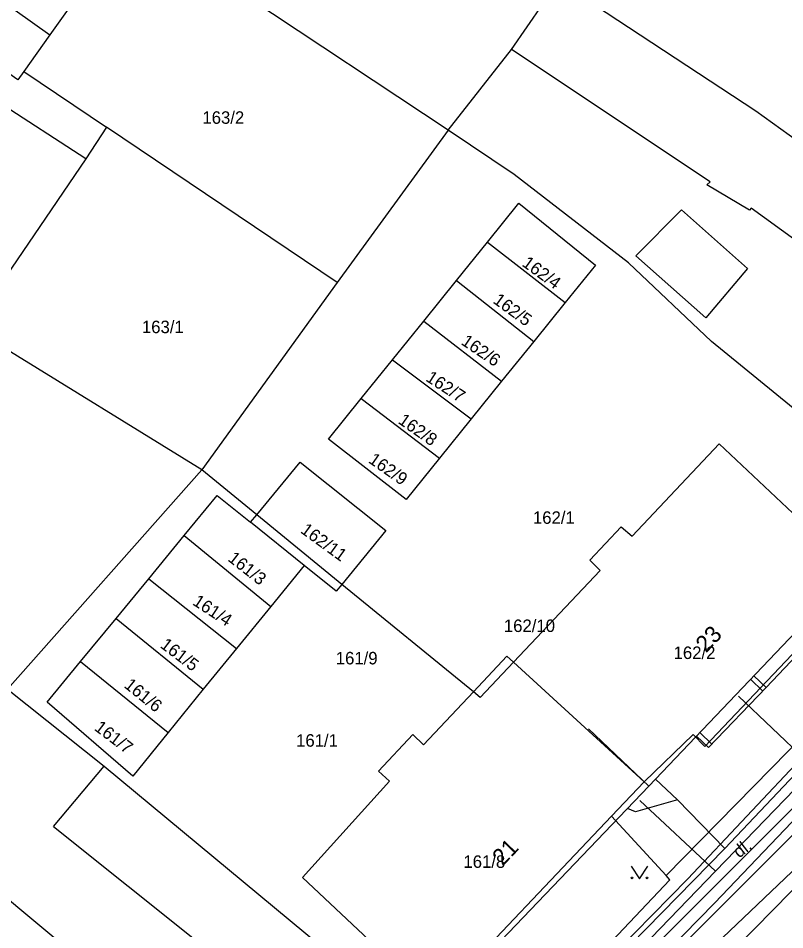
# Model space of a CAD drawing. Extents: x -601580 to 4, y -1204314 to 4.
# Drawn here: x -600487.7 to -600441.7, y -1203690.4 to -1203635.7 of the extents above; entities that cross this region are included whole.
import ezdxf

# ---------------------------------------------------------------- set-up
doc = ezdxf.new("R2010")
doc.units = 0
for name, color, linetype in [('00-INNOGY-NTL', 7, 'Continuous'), ('00-KN-HRANICE PARCEL', 7, 'Continuous'), ('00-KN-PARC. CISLA', 7, 'Continuous'), ('00-KN-VNITRNI KRESBA', 7, 'Continuous'), ('00-POLOHOPIS', 7, 'Continuous'), ('00-SITE KOM. KABEL', 7, 'Continuous'), ('00-VAK-VODA-RAD IGIS', 7, 'Continuous'), ('Vrstva 36', 7, 'Continuous')]:
    doc.layers.add(name, color=color, linetype=linetype)

# ---------------------------------------------------------------- blocks, each defined once
blk = doc.blocks.new('3.14_882')
at = {"layer": 'Vrstva 36'}
blk.add_lwpolyline([(-0.5, 0.75), (0, 0), (0.5, 0.75)], dxfattribs=at)
for centre in [(-0.45, 0.05), (0.449, 0.05)]:
    blk.add_circle(centre, 0.05, dxfattribs=at)

msp = doc.modelspace()

# ---------------------------------------------------------------- linework, layer by layer
at = {"layer": '00-INNOGY-NTL'}
msp.add_line((-600444.5, -1203676.34), (-600439.94, -1203680.7), dxfattribs=at)
for points in [[(-600439.94, -1203680.7), (-600445.87, -1203686.85), (-600458.57, -1203700.01), (-600466.75, -1203707.26), (-600469.55, -1203709.74), (-600472.59, -1203712.26), (-600475.67, -1203714.29), (-600481.14, -1203718.36), (-600486.68, -1203722.48)], [(-600450.42, -1203682.61), (-600445.87, -1203686.85)]]:
    msp.add_lwpolyline(points, dxfattribs=at)
at = {"layer": '00-KN-HRANICE PARCEL'}
for p, q in [((-600480.89, -1203629.76), (-600485.82, -1203636.68)), ((-600493.96, -1203630.88), (-600485.82, -1203636.68)), ((-600461.92, -1203642.39), (-600477.46, -1203632.09)), ((-600443.46, -1203641.26), (-600455.29, -1203633.46)), ((-600485.82, -1203636.68), (-600487.37, -1203638.87)), ((-600487.37, -1203638.87), (-600482.41, -1203642.21)), ((-600438.07, -1203645.15), (-600443.46, -1203641.26)), ((-600468.57, -1203651.53), (-600482.41, -1203642.21)), ((-600461.92, -1203642.39), (-600468.57, -1203651.53)), ((-600457.96, -1203645.05), (-600461.92, -1203642.39)), ((-600461.42, -1203651.42), (-600459.56, -1203649.11)), ((-600459.56, -1203649.11), (-600454.89, -1203652.74)), ((-600468.57, -1203651.53), (-600476.69, -1203662.78)), ((-600463.38, -1203653.85), (-600461.42, -1203651.42)), ((-600461.42, -1203651.42), (-600456.77, -1203655.07)), ((-600454.89, -1203652.74), (-600456.77, -1203655.07)), ((-600465.25, -1203656.17), (-600463.38, -1203653.85)), ((-600463.38, -1203653.85), (-600458.71, -1203657.46)), ((-600476.69, -1203662.78), (-600490.56, -1203654.23)), ((-600456.77, -1203655.07), (-600458.71, -1203657.46)), ((-600467.13, -1203658.49), (-600465.25, -1203656.17)), ((-600465.25, -1203656.17), (-600460.53, -1203659.71)), ((-600458.71, -1203657.46), (-600460.53, -1203659.71)), ((-600467.13, -1203658.49), (-600462.44, -1203662.08)), ((-600460.53, -1203659.71), (-600462.44, -1203662.08)), ((-600488.35, -1203675.92), (-600476.69, -1203662.78)), ((-600473.4, -1203665.48), (-600476.69, -1203662.78)), ((-600473.77, -1203665.92), (-600473.4, -1203665.48)), ((-600468.3, -1203669.64), (-600473.4, -1203665.48)), ((-600470.56, -1203668.5), (-600473.77, -1203665.92)), ((-600479.88, -1203669.3), (-600477.76, -1203666.71)), ((-600477.76, -1203666.71), (-600472.55, -1203670.96)), ((-600470.56, -1203668.5), (-600472.55, -1203670.96)), ((-600448.84, -1203687.11), (-600430.59, -1203668.48)), ((-600481.84, -1203671.68), (-600479.88, -1203669.3)), ((-600479.88, -1203669.3), (-600474.62, -1203673.49)), ((-600460.4, -1203676.09), (-600468.3, -1203669.64)), ((-600472.55, -1203670.96), (-600474.62, -1203673.49)), ((-600483.97, -1203674.26), (-600481.84, -1203671.68)), ((-600481.84, -1203671.68), (-600476.61, -1203675.93)), ((-600474.62, -1203673.49), (-600476.61, -1203675.93)), ((-600483.97, -1203674.26), (-600478.71, -1203678.52)), ((-600450.16, -1203681.49), (-600457.99, -1203674.31)), ((-600476.61, -1203675.93), (-600478.71, -1203678.52)), ((-600452.11, -1203683.55), (-600450.16, -1203681.49)), ((-600448.84, -1203687.11), (-600452.11, -1203683.55))]:
    msp.add_line(p, q, dxfattribs=at)
for points in [[(-600468.32, -1203708.8), (-600459.02, -1203700.91), (-600447.7, -1203689.53), (-600417.71, -1203659.51), (-600398.8, -1203640.57), (-600381.76, -1203623.36), (-600376.64, -1203618.38), (-600366.85, -1203610.56), (-600358.79, -1203604.64), (-600335.27, -1203586.75), (-600326.92, -1203580.15), (-600315.47, -1203571.41), (-600313.87, -1203569.96), (-600309.19, -1203565.44), (-600307.64, -1203563.87), (-600297.75, -1203553.71), (-600294.09, -1203550.64), (-600277.89, -1203537.3), (-600263.22, -1203524.94), (-600248.8, -1203512.9), (-600231.21, -1203497.85)], [(-600468.32, -1203708.8), (-600459.02, -1203700.91), (-600447.7, -1203689.53), (-600417.71, -1203659.51), (-600398.8, -1203640.57), (-600381.76, -1203623.36), (-600376.64, -1203618.38), (-600366.85, -1203610.56), (-600358.79, -1203604.64), (-600335.27, -1203586.75), (-600326.92, -1203580.15), (-600315.47, -1203571.41), (-600313.87, -1203569.96), (-600309.19, -1203565.44), (-600307.64, -1203563.87), (-600297.75, -1203553.71), (-600294.09, -1203550.64), (-600277.89, -1203537.3), (-600263.22, -1203524.94), (-600248.8, -1203512.9), (-600231.21, -1203497.85)], [(-600487.37, -1203638.87), (-600487.73, -1203639.37), (-600495.91, -1203633.62), (-600495.64, -1203633.24)], [(-600461.92, -1203642.39), (-600458.12, -1203637.56), (-600455.29, -1203633.46)], [(-600482.41, -1203642.21), (-600483.66, -1203644.11), (-600490.56, -1203654.23)], [(-600430.59, -1203668.48), (-600435.56, -1203663.69), (-600446.11, -1203655.07), (-600451.09, -1203650.36), (-600457.96, -1203645.05)], [(-600459.56, -1203649.11), (-600457.67, -1203646.77), (-600453.07, -1203650.49), (-600454.89, -1203652.74)], [(-600462.44, -1203662.08), (-600464.44, -1203664.56), (-600469.1, -1203660.94), (-600467.13, -1203658.49)], [(-600457.99, -1203674.31), (-600452.79, -1203668.81), (-600453.42, -1203668.19), (-600451.54, -1203666.19), (-600450.87, -1203666.76), (-600445.65, -1203661.21), (-600437.84, -1203668.56), (-600440.62, -1203671.46), (-600439.79, -1203672.28), (-600446.52, -1203679.36), (-600447.21, -1203678.64), (-600450.16, -1203681.49)], [(-600473.4, -1203665.48), (-600470.79, -1203662.32), (-600465.65, -1203666.41), (-600468.3, -1203669.64)], [(-600477.76, -1203666.71), (-600475.77, -1203664.31), (-600473.77, -1203665.92)], [(-600468.3, -1203669.64), (-600468.64, -1203670.05), (-600470.56, -1203668.5)], [(-600478.71, -1203678.52), (-600480.84, -1203681.14), (-600485.98, -1203676.7), (-600483.97, -1203674.26)], [(-600460.4, -1203676.09), (-600458.39, -1203673.95), (-600457.99, -1203674.31)], [(-600457.99, -1203674.31), (-600459.99, -1203676.43), (-600460.4, -1203676.09)], [(-600488.35, -1203675.92), (-600482.56, -1203680.54), (-600467.64, -1203692.93), (-600460.04, -1203699.45)], [(-600452.11, -1203683.55), (-600462.69, -1203694.7), (-600470.65, -1203687.23), (-600465.44, -1203681.45), (-600466.1, -1203680.84), (-600464.04, -1203678.65), (-600463.39, -1203679.27), (-600460.4, -1203676.09)], [(-600460.04, -1203699.45), (-600448.61, -1203687.36), (-600448.84, -1203687.11)]]:
    msp.add_lwpolyline(points, dxfattribs=at)
at = {"layer": '00-KN-VNITRNI KRESBA'}
for p, q in [((-600446.2, -1203645.49), (-600458.12, -1203637.56)), ((-600483.66, -1203644.11), (-600490.37, -1203639.75)), ((-600446.39, -1203645.68), (-600446.2, -1203645.49)), ((-600443.84, -1203647.19), (-600446.39, -1203645.68)), ((-600450.66, -1203649.93), (-600447.91, -1203647.18)), ((-600447.91, -1203647.18), (-600443.95, -1203650.7)), ((-600443.73, -1203647.08), (-600443.84, -1203647.19)), ((-600441.12, -1203648.97), (-600443.73, -1203647.08)), ((-600446.45, -1203653.66), (-600450.66, -1203649.93)), ((-600443.95, -1203650.7), (-600446.45, -1203653.66)), ((-600485.6, -1203684.17), (-600482.56, -1203680.54)), ((-600485.6, -1203684.17), (-600476.64, -1203691.32)), ((-600490.44, -1203686.75), (-600484.11, -1203692.03))]:
    msp.add_line(p, q, dxfattribs=at)
at = {"layer": '00-POLOHOPIS'}
for p, q in [((-600433.239, -1203672.095), (-600447.539, -1203687.303)), ((-600445.943, -1203688.763), (-600432.138, -1203674.299)), ((-600443.776, -1203675.338), (-600443.037, -1203676.042)), ((-600443.569, -1203675.121), (-600442.829, -1203675.826)), ((-600446.817, -1203678.533), (-600446.092, -1203679.223)), ((-600437.375, -1203683.135), (-600455.775, -1203700.66)), ((-600447.539, -1203687.303), (-600457.992, -1203697.966)), ((-600457.452, -1203700.487), (-600445.943, -1203688.763))]:
    msp.add_line(p, q, dxfattribs=at)
for points in [[(-600441.066, -1203665.24), (-600437.445, -1203668.688), (-600449.877, -1203681.747), (-600453.498, -1203678.3)], [(-600440.256, -1203671.64), (-600439.525, -1203672.336), (-600442.829, -1203675.826), (-600446.3, -1203679.439), (-600447.024, -1203678.75)], [(-600453.498, -1203678.3), (-600449.877, -1203681.747), (-600462.287, -1203694.723), (-600465.9, -1203691.267)]]:
    msp.add_lwpolyline(points, dxfattribs=at)
at = {"layer": '00-SITE KOM. KABEL'}
for points in [[(-600445.32, -1203685.49), (-600433.34, -1203672.82), (-600429.69, -1203669.02), (-600426.84, -1203665.93), (-600426.6, -1203665.62)], [(-600448.15, -1203682.56), (-600449.48, -1203681.33)], [(-600448.15, -1203682.56), (-600450.67, -1203683.28), (-600451.15, -1203683.08)], [(-600445.32, -1203685.49), (-600448.15, -1203682.56)], [(-600456.63, -1203697.04), (-600445.32, -1203685.49)]]:
    msp.add_lwpolyline(points, dxfattribs=at)
at = {"layer": '00-VAK-VODA-RAD IGIS'}
for points in [[(-600372.217, -1203617.987), (-600384.278, -1203629.562), (-600410.006, -1203656.146), (-600451.093, -1203698.017), (-600454.254, -1203701.013)], [(-600423.616, -1203667.016), (-600452.716, -1203696.175)]]:
    msp.add_lwpolyline(points, dxfattribs=at)

# ---------------------------------------------------------------- block references
at = {"layer": '00-POLOHOPIS'}
msp.add_blockref('3.14_882', (-600450.435, -1203687.304), dxfattribs=at)

# ---------------------------------------------------------------- texts
at = {"layer": '00-KN-PARC. CISLA'}
for s, p in [('163/2', (-600476.66, -1203642.01)), ('163/1', (-600480.289, -1203654.57)), ('162/1', (-600456.829, -1203666.01)), ('162/10', (-600458.573, -1203672.5)), ('161/9', (-600468.659, -1203674.443)), ('162/2', (-600448.39, -1203674.12)), ('161/1', (-600471.039, -1203679.38)), ('161/8', (-600461, -1203686.65))]:
    msp.add_text(s, height=0.75, dxfattribs=at).set_placement(p)
for s, rotation, p in [('162/4', 324, (-600457.537, -1203650.499)), ('162/5', 324, (-600459.277, -1203652.719)), ('162/6', 326, (-600461.19, -1203655.208)), ('162/7', 327, (-600463.312, -1203657.398)), ('162/8', 325, (-600464.969, -1203659.939)), ('162/9', 325, (-600466.749, -1203662.299)), ('162/11', 324, (-600470.826, -1203666.504)), ('161/3', 322, (-600475.183, -1203668.191)), ('161/4', 327, (-600477.302, -1203670.828)), ('161/5', 323, (-600479.246, -1203673.389)), ('161/6', 321, (-600481.411, -1203675.781)), ('161/7', 323, (-600483.196, -1203678.349))]:
    msp.add_text(s, height=0.75, rotation=rotation, dxfattribs=at).set_placement(p)
at = {"layer": '00-POLOHOPIS'}
for s, height, rotation, p in [('23', 1, 46.409, (-600446.445, -1203673.79)), ('21', 1, 46.2772, (-600458.648, -1203686.578)), ('dl.', 0.75, 37.7527, (-600444.461, -1203686.096))]:
    msp.add_text(s, height=height, rotation=rotation, dxfattribs=at).set_placement(p)

doc.saveas('drawing.dxf')
